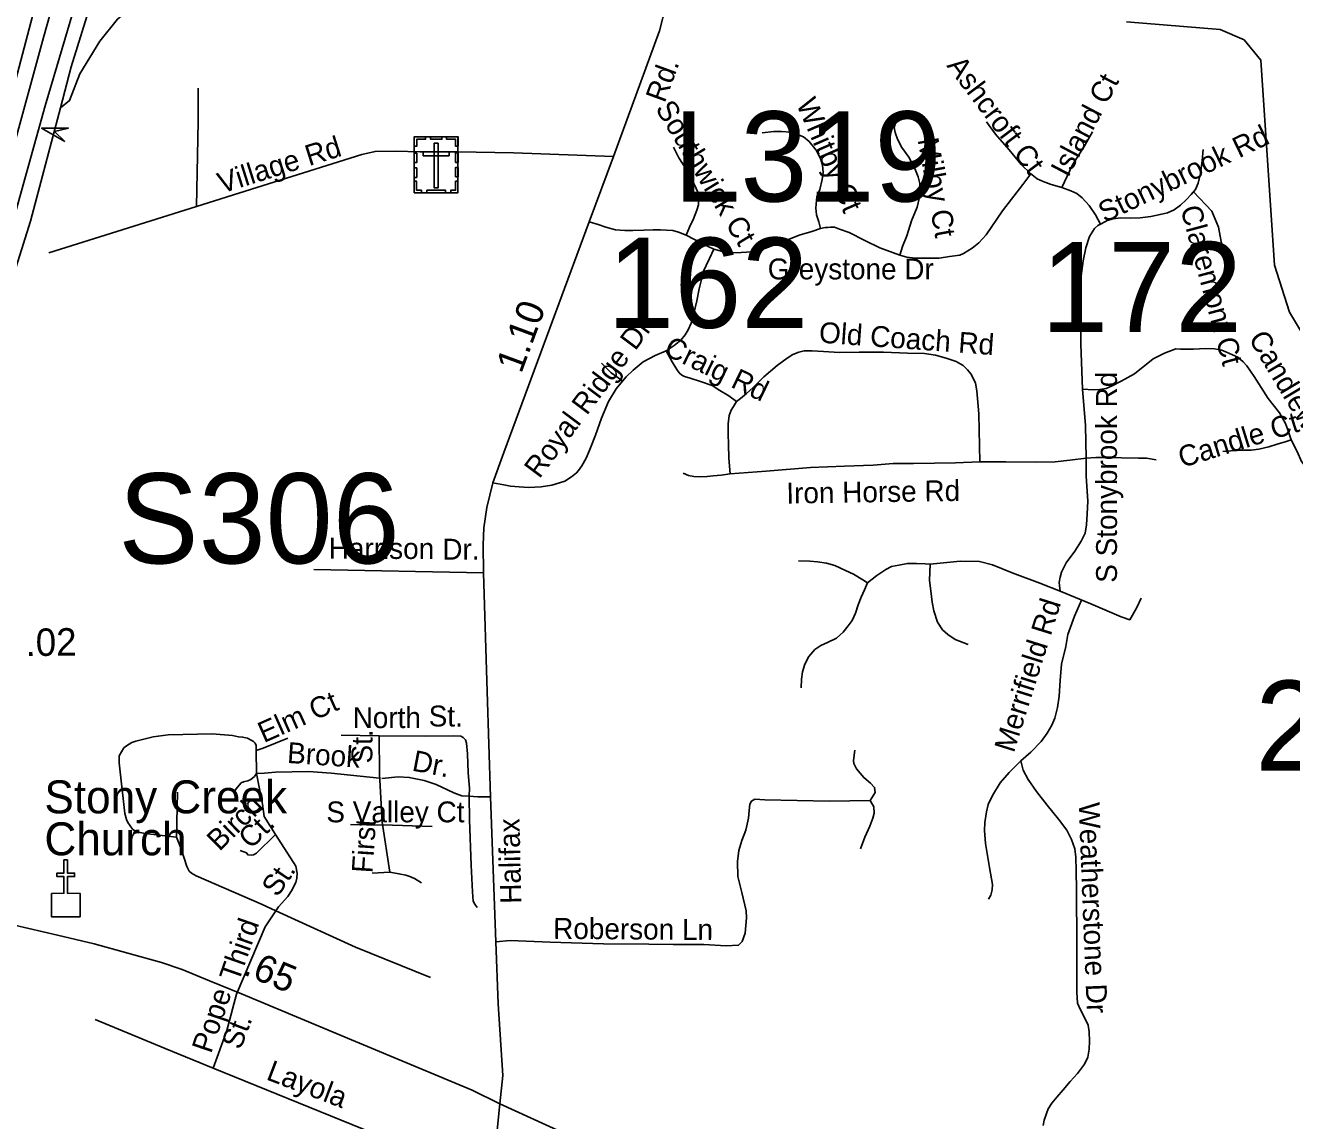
# Model space of a CAD drawing. Extents: x 2220236 to 2384410, y 720751 to 894131.
# Drawn here: x 2331894 to 2337655, y 808249 to 813234 of the extents above; entities that cross this region are included whole.
import ezdxf

# ---------------------------------------------------------------- set-up
doc = ezdxf.new("R2010")
doc.units = 0
doc.layers.add('Default', color=7, linetype='Continuous')

msp = doc.modelspace()

# ---------------------------------------------------------------- linework, layer by layer
at = {"layer": 'Default'}
for p, q in [((2332672.5, 812409.9), (2332001.4, 812198.7)), ((2333978.4, 810742.3), (2333206.9, 810756.9)), ((2333503.7, 810000.6), (2333331.6, 810003.4)), ((2333505, 809827.5), (2333503.7, 810000.6)), ((2332946.1, 809829.8), (2332944.8, 809933.8)), ((2333505, 809827.5), (2333517.5, 809607.7)), ((2332581.4, 809540), (2332587.1, 809743.9)), ((2333517.5, 809607.7), (2333552.7, 809379.9)), ((2333518.3, 809593.8), (2333373.2, 809597.5)), ((2333519.5, 809594.9), (2333744.6, 809587.4)), ((2333552.7, 809379.9), (2333471.8, 809374.8)), ((2333622.4, 808132.9), (2332749.3, 808488.2))]:
    msp.add_line(p, q, dxfattribs=at)
for points in [[(2332217.1, 814086.2), (2332176.8, 813901.9), (2332129, 813719), (2331976.3, 813178.1), (2331832.7, 812650.1), (2331724, 812242.6), (2331612.1, 811877.2), (2331378.6, 811209.5), (2331266, 810883.8)], [(2331465.9, 811120.8), (2331708.5, 811883.6), (2331861.7, 812426.2), (2331984.5, 812868.2), (2332341.9, 814076)], [(2332054.1, 812859.1), (2332094.6, 812891.3), (2332142.6, 813013.2), (2332232.9, 813161.4), (2332313.8, 813262), (2332427.8, 813357.1), (2332798.4, 813604.8), (2333077.3, 813804.2), (2333174.3, 813865), (2333288.7, 813911.4), (2333397.2, 813946.3), (2333496.7, 813949), (2333911.4, 813914.3), (2334303.7, 813897), (2334378.2, 813897), (2334496.7, 813911.8)], [(2334052.4, 808325.7), (2334066.5, 808455.1), (2334044.7, 808780.9), (2334034.5, 809063.1), (2334010.7, 809722.4), (2333994.8, 810202.7), (2333978.4, 810742.3), (2333976.7, 810869.6), (2333980.1, 810947.1), (2333993, 811039.2), (2334020.4, 811151.2), (2334071.1, 811289.8), (2334459.4, 812339.6), (2334569.5, 812637.4), (2334779.9, 813209.7), (2334807.6, 813321.9), (2334817.9, 813383.5), (2334822.8, 813468.1), (2334821.5, 813577.9), (2334785.5, 813894.3)], [(2332054.1, 812859.1), (2332102.8, 813045.4), (2332232, 813461.1), (2332330.7, 813821.1)], [(2332060.9, 813784), (2331814.7, 812849.4)], [(2338601.3, 809348.4), (2338597.2, 809673.2), (2338635.3, 809947.2), (2338622.2, 810330.7), (2338400.3, 810810.6), (2338213.3, 811108.2), (2337823.3, 811630.5), (2337645.3, 811928.5), (2337576.2, 812142.3), (2337515.3, 813075.2), (2337438.2, 813167.3), (2337330.1, 813215.3), (2336904.2, 813250.5)], [(2332672.5, 812409.9), (2332680.4, 812796.3), (2332681, 812948.2)], [(2331465.9, 811120.8), (2331625, 811487.4), (2331695.2, 811665.7), (2331803.1, 811975.9), (2331917.7, 812343.3), (2332054.1, 812859.1)], [(2335852.3, 812789.2), (2335847.2, 812768.6), (2335850.6, 812746.4), (2335862.6, 812715.6), (2335881.4, 812677.9), (2335913.9, 812633.4), (2335941.2, 812582.1), (2335956.6, 812544.4), (2335963.5, 812513.6), (2335965.2, 812482.8), (2335961.8, 812452), (2335951.5, 812405.8), (2335925.8, 812344.2), (2335903.6, 812275.7), (2335884.8, 812227.8), (2335872.8, 812188.4)], [(2336267.1, 812795.1), (2336308.1, 812738.7), (2336369.7, 812666.8), (2336424.4, 812600), (2336468, 812558.1)], [(2335246.8, 812744.7), (2335299.8, 812751.5), (2335334, 812751.5), (2335375.1, 812748.1), (2335407.6, 812737.8), (2335434.9, 812725.8), (2335460.6, 812705.3), (2335491.4, 812665.9), (2335511.9, 812628.3), (2335520.5, 812597.5), (2335523.9, 812564.9), (2335518.8, 812532.4), (2335508.5, 812486.2), (2335494.8, 812453.7), (2335493.1, 812438.3), (2335489.7, 812402.3), (2335493.1, 812371.5), (2335503.4, 812339), (2335511.9, 812309.9)], [(2336610, 812496.5), (2336634, 812547.8), (2336657.9, 812599.2), (2336710.9, 812683), (2336748.6, 812749.8)], [(2334569.5, 812637.4), (2334114.7, 812653.7), (2333860.8, 812658.7), (2333688.9, 812658.7), (2333579, 812661.4), (2333485, 812660.2), (2333425.2, 812645.6), (2332947.4, 812496.5), (2332672.5, 812409.9)], [(2334842.3, 812678.8), (2334867.9, 812630.8), (2334903.9, 812574.4), (2334938.1, 812507.6), (2334953.5, 812475.1), (2334956.9, 812449.4), (2334956.9, 812416.9), (2334948.3, 812392.9), (2334934.6, 812353.6), (2334915.8, 812315.9), (2334900.4, 812278.3)], [(2337253.1, 812669.3), (2337248, 812618), (2337239.5, 812559.8), (2337229.2, 812515.3), (2337217.2, 812486.2), (2337198.4, 812464), (2337174.5, 812440), (2337148.8, 812416), (2337119.7, 812393.8), (2337090.6, 812380.1), (2337056.4, 812373.3), (2337013.7, 812364.7), (2336965.8, 812357.8), (2336923, 812356.1), (2336876.8, 812357.8), (2336842.6, 812352.7), (2336815.3, 812345.9), (2336808.4, 812340.7), (2336785.3, 812329.6)], [(2336468, 812558.1), (2336432.1, 812510.2), (2336339.8, 812390.4), (2336264.5, 812280.8), (2336232, 812244.9), (2336201.2, 812219.2), (2336161.9, 812195.3), (2336144.8, 812188.4), (2336098.6, 812181.6), (2336051.6, 812173.9), (2335996.8, 812173.9), (2335942.1, 812173.9), (2335904.5, 812179), (2335872.8, 812188.4)], [(2336610, 812496.5), (2336560.4, 812510.2), (2336524.5, 812523.9), (2336497.1, 812535.8), (2336474.9, 812553), (2336468, 812558.1)], [(2336785.3, 812329.6), (2336762.2, 812371.5), (2336733.2, 812414.3), (2336702.4, 812448.6), (2336678.4, 812469.1), (2336651.1, 812481.1), (2336610, 812496.5)], [(2337209, 812476.5), (2337292.1, 812388.5), (2337321.8, 812316.2), (2337341.7, 812208.7)], [(2334900.4, 812278.3), (2334866.2, 812292), (2334840.6, 812300.5), (2334811.5, 812302.2), (2334784.1, 812303.9), (2334749.9, 812303.9), (2334707.2, 812302.2), (2334657.6, 812300.5), (2334621.6, 812300.5), (2334578.9, 812303.9), (2334534.4, 812315.9), (2334500.2, 812327.9), (2334459.4, 812339.6)], [(2335872.8, 812188.4), (2335782.2, 812220.9), (2335713.7, 812255.2), (2335641.9, 812291.1), (2335597.4, 812306.5), (2335575.2, 812315.1), (2335556.4, 812315.1), (2335544.4, 812313.3), (2335532.4, 812313.3), (2335511.9, 812309.9)], [(2336703.2, 811578.2), (2336696.4, 811783.6), (2336694.7, 812045.5), (2336694.7, 812071.2), (2336706.7, 812161.9), (2336718.6, 812221.8), (2336735.7, 812273.1), (2336758, 812309.1), (2336773.4, 812322.8), (2336785.3, 812329.6)], [(2335026.2, 812215.8), (2334974.8, 812239.8), (2334938.9, 812258.6), (2334900.4, 812278.3)], [(2335511.9, 812309.9), (2335472.6, 812296.2), (2335414.4, 812279.1), (2335351.1, 812253.4), (2335306.7, 812236.3), (2335246.8, 812214.1), (2335198.9, 812203.8), (2335151, 812200.4), (2335108.3, 812198.7), (2335080.9, 812200.4), (2335048.4, 812208.9), (2335026.2, 812215.8)], [(2334808.9, 811752), (2334846.6, 811777.6), (2334875.6, 811801.6), (2334896.2, 811825.6), (2334909.8, 811847.8), (2334923.5, 811878.6), (2334935.5, 811923.1), (2334949.2, 811979.6), (2334959.4, 812034.4), (2334969.7, 812077.2), (2334980, 812114.8), (2334991.9, 812140.5), (2335007.3, 812173), (2335026.2, 812215.8)], [(2334808.9, 811752), (2334759.3, 811731.4), (2334704.6, 811702.3), (2334660.1, 811664.7), (2334627.6, 811633.9), (2334610.5, 811615)], [(2334808.9, 811752), (2334836.3, 811702.3), (2334858.5, 811668.1), (2334868.8, 811652.7), (2334880.8, 811642.4), (2334892.7, 811635.6), (2334918.4, 811628.7), (2334966.3, 811613.3), (2335019.3, 811594.5), (2335053.5, 811572.3), (2335094.6, 811548.3), (2335128.8, 811522.6)], [(2336237.1, 811247.1), (2336232, 811466.1), (2336223.5, 811570.5), (2336216.6, 811604.8), (2336206.4, 811628.7), (2336196.1, 811647.6), (2336180.7, 811666.4), (2336160.2, 811685.2), (2336129.4, 811704), (2336083.2, 811719.4), (2336035.3, 811733.1), (2335984, 811740), (2335907, 811741.7), (2335797.6, 811746.8), (2335688.1, 811746.8), (2335597.4, 811745.1), (2335525.6, 811750.3), (2335474.3, 811752), (2335436.7, 811752), (2335412.7, 811746.8), (2335385.3, 811736.6), (2335359.7, 811719.4), (2335315.2, 811685.2), (2335253.6, 811633.9), (2335205.7, 811585.9), (2335175, 811558.6), (2335147.6, 811536.3), (2335128.8, 811522.6)], [(2336703.2, 811578.2), (2336752.8, 811574.8), (2336780.2, 811576.5), (2336811, 811581.7), (2336838.4, 811593.7), (2336879.4, 811614.2), (2336939.3, 811648.4), (2337024.8, 811716.9), (2337076.1, 811742.6), (2337127.4, 811761.4), (2337149.7, 811759.7), (2337207.8, 811759.7), (2337262.5, 811763.1), (2337303.6, 811761.4), (2337337.8, 811756.2), (2337358.3, 811746), (2337385.7, 811734), (2337409.6, 811723.7), (2337433.6, 811703.2), (2337450.7, 811684.4), (2337484.9, 811636.4), (2337548.2, 811535.5), (2337599.5, 811470.4), (2337626.9, 811422.5), (2337637.1, 811393.4), (2337652.5, 811347.2)], [(2334514.7, 811697.2), (2334559.2, 811652.7), (2334584.9, 811633.9), (2334610.5, 811615)], [(2334610.5, 811615), (2334581.4, 811579.1), (2334547.2, 811522.6), (2334514.7, 811445.6), (2334487.4, 811368.6), (2334461.7, 811303.5), (2334446.3, 811264.2), (2334425.8, 811230), (2334410.4, 811207.7), (2334401.8, 811197.4), (2334379.6, 811178.6), (2334348.8, 811159.8), (2334324.9, 811151.2), (2334289, 811141), (2334241.1, 811134.1), (2334182.9, 811130.7), (2334140.1, 811134.1), (2334100.8, 811137.5), (2334071.7, 811142.7), (2334020.4, 811151.2)], [(2336719.5, 811264.2), (2336716.9, 811412.2), (2336703.2, 811578.2)], [(2335101.4, 811192.3), (2335094.6, 811264.2), (2335092.9, 811325.8), (2335091.1, 811375.4), (2335091.1, 811419.9), (2335096.3, 811457.6), (2335104.8, 811483.3), (2335115.1, 811498.7), (2335128.8, 811522.6)], [(2337341.2, 811294.1), (2337414.8, 811301), (2337471.2, 811301), (2337505.4, 811304.4), (2337551.6, 811316.4), (2337589.2, 811328.4), (2337625.2, 811338.6), (2337652.5, 811347.2)], [(2337652.5, 811347.2), (2337679.9, 811294.1), (2337700.4, 811249.6), (2337732.9, 811206.8), (2337780.8, 811165.8), (2337850, 811117.3), (2337977.2, 811010.9), (2338017.8, 810963.3), (2338056.6, 810897.9), (2338079.2, 810846.2), (2338102.2, 810756.5), (2338157.9, 810461.2)], [(2335101.4, 811192.3), (2335263.9, 811204.3), (2335465.7, 811221.4), (2335621.4, 811228.2), (2335751.4, 811231.7), (2335842, 811240.2), (2335934.4, 811240.2), (2336126, 811243.6), (2336237.1, 811247.1)], [(2336237.1, 811247.1), (2336355.2, 811247.1), (2336492, 811245.4), (2336579.2, 811247.1), (2336645.9, 811255.6), (2336719.5, 811264.2)], [(2336719.5, 811264.2), (2336719.5, 811182), (2336728, 811069.1), (2336724.6, 811010.9), (2336721.2, 810961.2), (2336716.1, 810923.6), (2336698.1, 810886.8), (2336668.2, 810841.4), (2336628.8, 810788.4), (2336608.3, 810745.6), (2336601.5, 810723.3), (2336598, 810697.7), (2336598.9, 810684.8), (2336601.5, 810658.3)], [(2336719.5, 811264.2), (2336764, 811267.6), (2336818.7, 811267.6), (2336880.3, 811265.9), (2336958.9, 811264.2), (2336994.9, 811264.2), (2337039.3, 811257.3)], [(2334887.6, 811195.7), (2334911.6, 811185.5), (2334935.5, 811180.3), (2334959.4, 811178.6), (2334995.4, 811180.3), (2335022.7, 811183.7), (2335060.4, 811187.2), (2335101.4, 811192.3)], [(2335411.5, 810796.8), (2335462.6, 810794.8), (2335498, 810792.9), (2335539.3, 810787), (2335576.6, 810775.2), (2335625.8, 810753.5), (2335661.1, 810735.8), (2335704.4, 810710.2), (2335726, 810696.5)], [(2335726, 810696.5), (2335767.3, 810729.9), (2335808.6, 810757.4), (2335834.1, 810771.2), (2335867.6, 810777.1), (2335906.9, 810785), (2335948.2, 810785), (2335987.5, 810783), (2336011.1, 810781.1)], [(2336011.1, 810781.1), (2336008.1, 810707.3), (2336014, 810660.1), (2336019.9, 810608.9), (2336027.8, 810569.6), (2336043.5, 810518.4), (2336067.1, 810483), (2336090.7, 810461.4), (2336124.1, 810439.7), (2336183.1, 810416.1)], [(2336011.1, 810781.1), (2336147.7, 810795.8), (2336234.2, 810793.8), (2336294.4, 810779), (2336383.4, 810743), (2336510, 810695.1), (2336601.5, 810658.3)], [(2335423.3, 810218.4), (2335425.2, 810257.8), (2335429.2, 810291.2), (2335441, 810326.6), (2335458.7, 810362), (2335486.2, 810393.5), (2335513.7, 810411.2), (2335543.2, 810425), (2335584.5, 810444.7), (2335614, 810472.2), (2335637.6, 810501.7), (2335655.2, 810525.3), (2335671, 810558.8), (2335682.8, 810596.1), (2335696.5, 810631.5), (2335712.3, 810665), (2335726, 810696.5)], [(2336601.5, 810658.3), (2336740.9, 810601), (2336879.4, 810542.8), (2336918.7, 810529.1), (2336951.2, 810583.9), (2336970.1, 810626.6)], [(2336699, 810617.2), (2336666.5, 810545.3), (2336637.4, 810461.5), (2336627.1, 810406.7), (2336608.3, 810326.3), (2336601.5, 810252.7), (2336598, 810180.8), (2336589.5, 810129.4), (2336577.5, 810081.5), (2336563.8, 810049), (2336543.3, 810013.1), (2336515.9, 809975.4), (2336468, 809925.8), (2336423.6, 809886.4)], [(2332581.4, 809540), (2332439.3, 809556.4), (2332409.2, 809562.2), (2332393, 809567.9), (2332381.1, 809575.9), (2332360.6, 809605.6), (2332354.5, 809619.6), (2332346.3, 809647.5), (2332321.7, 809877.1), (2332321.4, 809908.9), (2332343, 809945.2), (2332355, 809955.3), (2332378.8, 809969.7), (2332396.7, 809975.8), (2332476.5, 809996.7), (2332544.4, 810005.5), (2332744.1, 810009.4), (2332836.2, 810002.6), (2332864.2, 809996.7), (2332882.3, 809995.1), (2332904.4, 809989.2), (2332932.5, 809975.5), (2332940.4, 809967.6), (2332944.7, 809955.8), (2332944.8, 809933.8)], [(2333089.1, 809990.3), (2332977, 809944.6), (2332944.8, 809933.8)], [(2333503.7, 810000.6), (2333714.5, 809999.1), (2333843.5, 810000.6), (2333876.1, 809999.6), (2333886.4, 809992.7), (2333896.7, 809982.3), (2333901.9, 809966.9), (2333905.3, 809918.7), (2333908.8, 809832.6), (2333915.6, 809762), (2333913.2, 809726.7)], [(2335668.5, 809935.9), (2335661.6, 809887.7), (2335663.3, 809873.9), (2335675.3, 809849.8), (2335708, 809810.2), (2335738.7, 809784.4), (2335757.9, 809765.5), (2335759.6, 809743.1), (2335737.3, 809707)], [(2333505.1, 809808.3), (2333285.1, 809830.9), (2333183.2, 809837.7), (2333032, 809835.6), (2332981.8, 809831.3), (2332946.1, 809829.8)], [(2336276.5, 809256.6), (2336286.7, 809275.4), (2336291.9, 809299.4), (2336293.6, 809323.3), (2336279.9, 809402), (2336262.8, 809509.9), (2336257.7, 809569.8), (2336259.4, 809605.7), (2336266.2, 809655.4), (2336274.8, 809687.9), (2336293.6, 809728.9), (2336329.5, 809787.1), (2336370.6, 809833.3), (2336423.6, 809886.4)], [(2336423.6, 809886.4), (2336433.8, 809843.6), (2336456.1, 809802.5), (2336493.7, 809747.8), (2336543.3, 809684.4), (2336594.6, 809621.1), (2336632.2, 809571.5), (2336652.8, 809528.7), (2336668.2, 809485.9), (2336673.3, 809448.3), (2336675, 809388.4), (2336676.7, 809297.6), (2336677.6, 809053.8), (2336677.6, 808834.7), (2336681, 808783.3), (2336693, 808755.9), (2336710.1, 808725.1), (2336728.9, 808684.1), (2336734, 808653.3), (2336735.7, 808610.5), (2336734, 808574.5), (2336727.2, 808538.6), (2336711.8, 808506.1), (2336681, 808463.3), (2336646.8, 808427.3), (2336616, 808389.7), (2336586.9, 808355.4), (2336564.7, 808328.1), (2336547.6, 808302.4), (2336539, 808281.9), (2336528.8, 808251), (2336523.9, 808226.9)], [(2332946.1, 809829.8), (2332936.2, 809815.6), (2332920.4, 809801.6), (2332906.5, 809795.4), (2332886.4, 809791.2), (2332876.6, 809787), (2332858.8, 809766.8), (2332848.8, 809752.8)], [(2333032.9, 809551.2), (2332980.1, 809634.1), (2332973.6, 809690.1), (2332946.1, 809829.8)], [(2333516.6, 809806.9), (2333591.1, 809814.6), (2333641.1, 809811), (2333709.3, 809798), (2333763.5, 809778.6), (2333843.5, 809740.9), (2333879.4, 809728), (2333913.2, 809726.7)], [(2333913.2, 809726.7), (2333914.8, 809618.3), (2333921.7, 809411.8), (2333928.5, 809291.3), (2333932, 809248.2), (2333938.9, 809234.5), (2333949.2, 809219)], [(2333913.2, 809726.7), (2333953.5, 809722.4), (2334010.7, 809722.4)], [(2335737.3, 809707), (2335553.2, 809703.5), (2335259.1, 809708.7), (2335212.6, 809712.1), (2335197.1, 809703.5), (2335190.3, 809689.7), (2335186.8, 809660.5), (2335183.4, 809626.1), (2335171.3, 809571), (2335154.1, 809524.5), (2335140.4, 809478), (2335133.5, 809428.1), (2335135.2, 809361), (2335154.1, 809287), (2335173.1, 809204.4), (2335174.8, 809171.7), (2335169.6, 809102.8), (2335155.9, 809064.9), (2335138.7, 809047.7), (2335081.9, 809044.3), (2334980.4, 809051.2), (2334841.1, 809051.2), (2334731, 809052.9), (2334524.6, 809054.6), (2334282, 809061.5), (2334099.7, 809068.4), (2334034.5, 809063.1)], [(2335737.3, 809707), (2335754.5, 809677.7), (2335756.2, 809648.4), (2335749.3, 809626.1), (2335735.5, 809589.9), (2335713.2, 809540), (2335694.3, 809486.6)], [(2333032.9, 809551.2), (2332945.9, 809465.9), (2332932, 809459.7), (2332922, 809457.7), (2332906, 809459.5), (2332899.8, 809467.4), (2332871.8, 809479.1)], [(2333046.5, 809222.1), (2333087.8, 809268.6), (2333105.5, 809294.7), (2333125, 809333.1), (2333128.8, 809353.1), (2333130.5, 809375.2), (2333124.2, 809406.9), (2333032.9, 809551.2)], [(2333034.2, 809203.6), (2332968.9, 809233.8), (2332671.2, 809363), (2332650.9, 809374.8), (2332638.9, 809384.7), (2332628.6, 809406.5), (2332603.8, 809486.3), (2332581.4, 809540)], [(2330852.3, 809379), (2330999.1, 809343.1), (2331387.4, 809244.8), (2332041.3, 809092.9), (2332207.6, 809053.8), (2332514.3, 808968.3), (2332607.2, 808936.6), (2332732.4, 808885.9), (2332878.1, 808825.7), (2333396.2, 808608.8), (2333927.1, 808388.6), (2334052.4, 808325.7)], [(2333696.9, 809331.9), (2333664.5, 809350.7), (2333643.9, 809361), (2333624.9, 809366.1), (2333594, 809373), (2333552.7, 809379.9)], [(2333046.5, 809222.1), (2332985.4, 809130.6), (2332855.2, 808824.8)], [(2333737.4, 808901), (2333396.2, 809038.7), (2333034.3, 809203.8)], [(2332749.3, 808488.2), (2332811.3, 808659.3), (2332855.2, 808824.8)], [(2332749.3, 808488.2), (2332531.1, 808577.5), (2332211.3, 808709)], [(2333847.2, 807065.2), (2333937.6, 807516.4), (2333958.6, 807632.9), (2333986.2, 807755), (2334016.3, 807963.1), (2334052.4, 808325.7)], [(2334052.4, 808325.7), (2334680.2, 808039.3), (2335039.9, 807874.1), (2335149.4, 807832.8), (2335226.7, 807810.5), (2335272.5, 807801.3), (2335294.6, 807796.7), (2335398.9, 807780.9), (2335554.9, 807772.9), (2335720.8, 807758), (2336015.7, 807731.8), (2336292.9, 807722), (2336527.1, 807723.9), (2336710.1, 807732.5), (2337142.8, 807744.4), (2337874, 807750.4), (2337923.6, 807752.1), (2338774.6, 807719.6), (2339206.7, 807702.7), (2339380.7, 807694.8), (2340062.5, 807655.4), (2340210.5, 807649.4), (2340486.7, 807629.8)]]:
    msp.add_lwpolyline(points, dxfattribs=at)
for points in [[(2332073.8, 812705.5), (2331968.1, 812766.2), (2332090, 812766.5), (2332027, 812750.6)], [(2333663.5, 812726.8), (2333862.5, 812726.8), (2333862.5, 812472.2), (2333663.5, 812472.2)], [(2333663.5, 812683.5), (2333674.8, 812683.5), (2333674.8, 812715.7), (2333715.4, 812715.7), (2333715.4, 812726.8), (2333663.5, 812726.8)], [(2333737.5, 812726.8), (2333789.4, 812726.8), (2333789.4, 812715.4), (2333737.5, 812715.4)], [(2333862.6, 812683.4), (2333851.3, 812683.4), (2333851.3, 812715.6), (2333810.7, 812715.6), (2333810.7, 812726.7), (2333862.6, 812726.7)], [(2333772.5, 812697.5), (2333753.8, 812697.5), (2333753.8, 812494.7), (2333772.5, 812494.7)], [(2333663.4, 812609.3), (2333663.4, 812652.6), (2333674.8, 812652.6), (2333674.8, 812609.3)], [(2333704.3, 812658.7), (2333704.3, 812640.1), (2333822, 812640.1), (2333822, 812658.7)], [(2333851.2, 812610.3), (2333851.2, 812653.7), (2333862.6, 812653.7), (2333862.6, 812610.3)], [(2333663.4, 812542.1), (2333663.4, 812585.4), (2333674.8, 812585.4), (2333674.8, 812542.1)], [(2333851.2, 812544.4), (2333851.2, 812587.7), (2333862.6, 812587.7), (2333862.6, 812544.4)], [(2333696.5, 812472.2), (2333696.5, 812483.7), (2333674.5, 812483.7), (2333674.5, 812524.1), (2333663.4, 812524.1), (2333663.4, 812472.2)], [(2333829.4, 812472.2), (2333829.4, 812483.6), (2333851.4, 812483.6), (2333851.4, 812524.1), (2333862.5, 812524.1), (2333862.5, 812472.2)], [(2333720.9, 812483.6), (2333805.8, 812483.6), (2333805.8, 812472.2), (2333720.9, 812472.2)], [(2332013, 809283.7), (2332069.9, 809283.8), (2332069.9, 809359.9), (2332037.9, 809359.9), (2332037.9, 809375.9), (2332069.9, 809375.9), (2332069.9, 809436), (2332086, 809436), (2332086, 809375.9), (2332118, 809375.9), (2332118, 809359.9), (2332086, 809359.9), (2332086, 809283.8), (2332143.6, 809283.7), (2332143.6, 809177.2), (2332013, 809177.2)]]:
    msp.add_lwpolyline(points, close=True, dxfattribs=at)

# ---------------------------------------------------------------- texts
for s, height, rotation, p in [('Ashcroft Ct', 95, 307.02821, (2336082.9, 813049.7)), ('Rd.', 95, 69.81376, (2334802.6, 812877.3)), ('Island Ct', 95, 62.18488, (2336637.7, 812537.8)), ('Southwick Ct', 95, 301.22166, (2334757.9, 812856)), ('Whitby Ct', 95, 293.48804, (2335399.3, 812877.9)), ('Stonybrook Rd', 95, 25.72119, (2336804.5, 812334.2)), ('Village Rd', 95, 17.46968, (2332787.3, 812467.8)), ('Milby Ct', 95, 280.30955, (2335952.8, 812713.8)), ('Claremont Ct', 95, 285.06813, (2337148.3, 812401)), ('1.10', 125, 69.70493, (2334150.3, 811645.7)), ('Royal Ridge Dr', 95, 53.15218, (2334232.5, 811167.5)), ('Old Coach Rd', 95, 355.89062, (2335502.4, 811790.4)), ('Craig Rd', 95, 334.16768, (2334793.6, 811737.8)), ('Candlewood', 95, 300.94746, (2337456.2, 811809.1)), ('S Stonybrook Rd', 95, 90, (2336860.3, 810697.1)), ('Candle Ct', 95, 17.24551, (2337156.4, 811219.5)), ('Iron Horse Rd', 95, 0.89233, (2335356.8, 811057.4)), ('Harrison', 95, 359.78983, (2333274.1, 810806.8)), ('Dr.', 95, 359.78983, (2333791.2, 810802.6)), ('Merrifield Rd', 95, 72.54211, (2336391, 809919.6)), ('.02', 125, 0.77482, (2331895.9, 810363)), ('Elm Ct', 95, 23.97235, (2332979.2, 809966.8)), ('St.', 95, 359.77669, (2333729.1, 810043.3)), ('St.', 95, 89.47052, (2333472.7, 809874.5)), ('Brook', 95, 356.18164, (2333083.3, 809877.4)), ('Dr.', 95, 349.20886, (2333649.5, 809842.8)), ('Birch', 95, 44.47074, (2332777.1, 809471.9)), ('Weatherstone Dr', 95, 272.23006, (2336685.8, 809696)), ('Ct.', 95, 44.47074, (2332920.2, 809481.3)), ('First', 95, 86.24823, (2333473.7, 809373.8)), ('Halifax', 95, 91.26745, (2334150.7, 809237.2)), ('St.', 95, 55.85528, (2333041.4, 809262.5)), ('Third', 95, 70.70764, (2332864.2, 808875.3)), ('Roberson Ln', 95, 359.54538, (2334295, 809076.8)), ('.65', 125, 337.47709, (2332878.9, 808916.8)), ('Pope', 95, 71.28686, (2332739.3, 808551.3)), ('St.', 95, 68.98513, (2332872.9, 808568)), ('Layola', 95, 339.19502, (2332985.6, 808438.1))]:
    msp.add_text(s, height=height, rotation=rotation, dxfattribs=at).set_placement(p)
for s, height, p in [('L319', 410.1, (2334842.1, 812432.2)), ('162', 410.1, (2334541.8, 811857.2)), ('172', 410.1, (2336514.9, 811837.8)), ('Greystone Dr', 95, (2335271.5, 812077.8)), ('S306', 410.1, (2332316.7, 810785.3)), ('285', 410.1, (2337489.2, 809841.6)), ('North', 95, (2333383.3, 810035.9)), ('Stony Creek', 150, (2331981.2, 809647.8)), ('S Valley Ct', 95, (2333263.7, 809606.9)), ('Church', 150, (2331981.2, 809456.8))]:
    msp.add_text(s, height=height, dxfattribs=at).set_placement(p)

doc.saveas('drawing.dxf')
